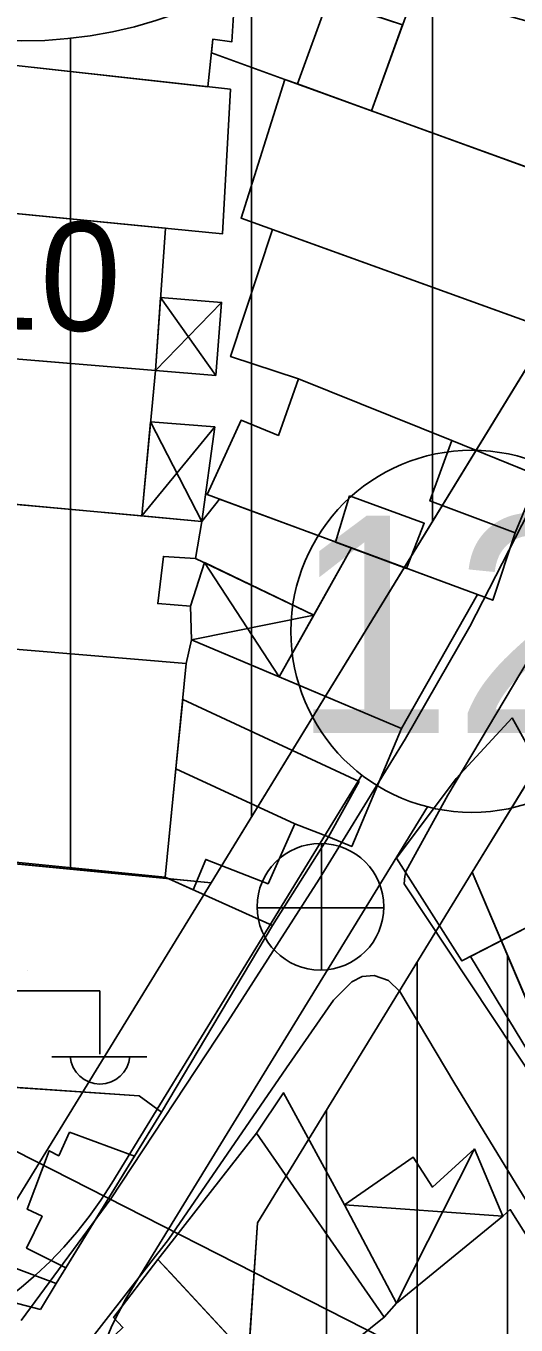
# Model space of a CAD drawing. Extents: x 417997 to 421451, y 4451742 to 4455216.
# Drawn here: x 420487 to 420514, y 4452546.5 to 4452618.3 of the extents above; entities that cross this region are included whole.
import ezdxf

# ---------------------------------------------------------------- set-up
doc = ezdxf.new("R2010")
doc.units = 0
for name, color, linetype in [('ADA', 7, 'Continuous'), ('ADAKENARI', 7, 'Continuous'), ('B_Mesken', 7, 'Continuous'), ('B_Sundurma', 7, 'Continuous'), ('B_Teras', 7, 'Continuous'), ('Default', 7, 'Continuous'), ('KALDIRIM', 7, 'Continuous'), ('KD_DAIRE', 7, 'Continuous'), ('KD_YGEN', 7, 'Continuous'), ('PL_AYA_PARK_DINLENME', 7, 'Continuous'), ('PL_KON_MEV_350', 7, 'Continuous'), ('PL_KON_MEV_500', 7, 'Continuous'), ('S_Elektrik_Diregi', 7, 'Continuous'), ('S_Rogar_Kapagi', 7, 'Continuous'), ('SM_DAIRE', 7, 'Continuous'), ('SN_KENTSEL_DONUSUM', 7, 'Continuous'), ('TR_ORTAYOGUNKONUT', 7, 'Continuous'), ('TR_PARKALANI', 7, 'Continuous'), ('TR_YUKSEKYOGUNKONUT', 7, 'Continuous'), ('Y_Yol_Kotu', 7, 'Continuous'), ('Yol_Sose', 7, 'Continuous')]:
    doc.layers.add(name, color=color, linetype=linetype)

# ---------------------------------------------------------------- blocks, each defined once
blk = doc.blocks.new('POINT_DISPLAY')
at = {"layer": 'Default'}
blk.add_line((0, 0), (0, 0), dxfattribs=at)

msp = doc.modelspace()

# ---------------------------------------------------------------- linework, layer by layer
at = {"layer": 'ADA'}
for p, q in [((420449.423, 4452575.558), (420497.191, 4452570.948)), ((420449.423, 4452575.558), (420497.191, 4452570.948)), ((420553.655, 4452472.526), (420511.624, 4452571.533)), ((420553.655, 4452472.526), (420511.624, 4452571.533))]:
    msp.add_line(p, q, dxfattribs=at)
at = {"layer": 'ADAKENARI'}
for p, q in [((420520.068, 4452608.277), (420497.191, 4452570.948)), ((420520.068, 4452608.277), (420497.191, 4452570.948)), ((420511.624, 4452571.533), (420530.299, 4452602.006)), ((420511.624, 4452571.533), (420530.299, 4452602.006)), ((420497.191, 4452570.948), (420486.426, 4452553.384)), ((420497.191, 4452570.948), (420486.426, 4452553.384)), ((420499.755, 4452552.166), (420511.624, 4452571.533)), ((420499.755, 4452552.166), (420511.624, 4452571.533)), ((420498.572, 4452534.494), (420499.755, 4452552.166)), ((420498.572, 4452534.494), (420499.755, 4452552.166))]:
    msp.add_line(p, q, dxfattribs=at)
at = {"layer": 'B_Mesken'}
for points in [[(420505.771, 4452622.021), (420504.981, 4452619.248), (420507.778, 4452618.343), (420506.065, 4452613.583), (420501.97, 4452615.068), (420501.273, 4452615.321), (420497.209, 4452616.791), (420497.291, 4452617.547), (420498.332, 4452617.391), (420498.671, 4452622.723), (420499.001, 4452624.203)], [(420486.418, 4452623.842), (420498.671, 4452622.723), (420498.332, 4452617.391), (420497.291, 4452617.547), (420497.006, 4452614.919), (420485.764, 4452616.163)], [(420508.465, 4452620.248), (420506.065, 4452613.583), (420519.25, 4452608.803), (420522.121, 4452615.596), (420515.127, 4452618.412)], [(420498.271, 4452614.779), (420497.831, 4452606.798), (420485.222, 4452608.03), (420485.764, 4452616.163)], [(420501.273, 4452615.321), (420498.852, 4452607.661), (420518.09, 4452600.709), (420521.216, 4452608.091)], [(420494.123, 4452599.241), (420494.675, 4452607.106), (420485.441, 4452608.009), (420485.235, 4452599.973)], [(420518.09, 4452600.709), (420517.107, 4452597.767), (420516.611, 4452597.979), (420514.895, 4452593.591), (420510.496, 4452595.371), (420502.016, 4452598.784), (420498.267, 4452600.009), (420500.588, 4452607.033)], [(420484.984, 4452599.993), (420494.123, 4452599.241), (420493.361, 4452591.207), (420484.804, 4452591.992)], [(420502.016, 4452598.784), (420510.496, 4452595.371), (420509.285, 4452592.034), (420513.997, 4452590.27), (420512.752, 4452586.548), (420496.973, 4452592.384), (420498.852, 4452596.488), (420500.91, 4452595.656)], [(420515.299, 4452593.427), (420513.997, 4452590.27), (420509.285, 4452592.034), (420510.496, 4452595.371)], [(420483.746, 4452592.089), (420496.687, 4452590.902), (420496.338, 4452588.863), (420494.559, 4452588.969), (420494.246, 4452586.366), (420496.063, 4452586.22), (420496.103, 4452584.369), (420495.821, 4452583.064), (420483.931, 4452584.057), (420483.572, 4452584.322)], [(420502.864, 4452585.727), (420496.338, 4452588.863), (420496.687, 4452590.902), (420497.66, 4452592.129), (420504.943, 4452589.436)], [(420511.904, 4452586.862), (420507.708, 4452579.459), (420500.953, 4452582.317), (420504.943, 4452589.436)], [(420483.931, 4452584.057), (420495.821, 4452583.064), (420494.658, 4452571.246), (420482.699, 4452572.455)], [(420495.821, 4452583.064), (420496.103, 4452584.369), (420507.708, 4452579.459), (420504.962, 4452572.946), (420503.684, 4452573.479), (420500.578, 4452568.584), (420494.658, 4452571.246)], [(420513.82, 4452580.048), (420519.004, 4452570.709), (420511.049, 4452566.622), (420507.438, 4452572.309), (420510.727, 4452576.699)], [(420482.699, 4452572.455), (420494.658, 4452571.246), (420500.578, 4452568.584), (420494.459, 4452558.275), (420493.218, 4452559.172), (420485.551, 4452559.695), (420481.714, 4452559.957)], [(420515.776, 4452559.847), (420511.524, 4452566.866), (420519.004, 4452570.709), (420523.644, 4452563.417)], [(420487.763, 4452547.366), (420480.699, 4452549.219), (420481.012, 4452551.664), (420481.714, 4452559.957), (420485.551, 4452559.695), (420493.218, 4452559.172), (420494.459, 4452558.275), (420492.957, 4452555.835), (420489.167, 4452549.678), (420488.631, 4452548.807)], [(420499.702, 4452557.103), (420501.196, 4452559.343), (420504.569, 4452553.148), (420507.43, 4452547.722), (420506.753, 4452546.937), (420501.295, 4452542.544), (420494.259, 4452550.131)], [(420501.568, 4452542.049), (420504.917, 4452535.096), (420518.12, 4452545.892), (420513.726, 4452552.89), (420513.316, 4452552.524), (420507.43, 4452547.722), (420506.753, 4452546.937), (420501.295, 4452542.544)], [(420501.295, 4452542.544), (420501.568, 4452542.049), (420497.184, 4452538.868), (420500.586, 4452531.493), (420493.695, 4452528.255), (420493.166, 4452528.044), (420487.452, 4452540.472), (420490.665, 4452543.835), (420490.163, 4452544.317), (420492.323, 4452546.372), (420491.805, 4452546.931), (420494.259, 4452550.131), (420494.944, 4452549.393)]]:
    msp.add_lwpolyline(points, close=True, dxfattribs=at)
at = {"layer": 'B_Sundurma'}
for p, q in [((420494.406, 4452603.28), (420497.448, 4452598.971)), ((420497.777, 4452602.997), (420494.123, 4452599.241)), ((420497.397, 4452596.12), (420493.361, 4452591.207)), ((420493.855, 4452596.409), (420496.687, 4452590.902)), ((420496.822, 4452588.63), (420500.953, 4452582.317)), ((420496.103, 4452584.369), (420502.864, 4452585.727)), ((420511.754, 4452556.248), (420507.43, 4452547.722)), ((420513.316, 4452552.524), (420504.569, 4452553.148))]:
    msp.add_line(p, q, dxfattribs=at)
for points in [[(420494.406, 4452603.28), (420497.777, 4452602.997), (420497.448, 4452598.971), (420494.123, 4452599.241)], [(420493.855, 4452596.409), (420497.397, 4452596.12), (420496.687, 4452590.902), (420493.361, 4452591.207)], [(420496.822, 4452588.63), (420496.063, 4452586.22), (420496.103, 4452584.369), (420496.103, 4452584.369), (420500.953, 4452582.317), (420500.953, 4452582.317), (420502.864, 4452585.727)], [(420511.754, 4452556.248), (420513.316, 4452552.524), (420507.43, 4452547.722), (420507.43, 4452547.722), (420507.43, 4452547.722), (420504.569, 4452553.148), (420508.363, 4452555.782), (420509.425, 4452554.133)]]:
    msp.add_lwpolyline(points, close=True, dxfattribs=at)
at = {"layer": 'B_Teras'}
for points in [[(420507.778, 4452618.343), (420503.651, 4452619.678), (420501.97, 4452615.068), (420506.065, 4452613.583)], [(420504.832, 4452592.309), (420508.969, 4452590.801), (420507.993, 4452588.308), (420504.076, 4452589.757)], [(420495.625, 4452581.073), (420505.367, 4452576.532), (420503.684, 4452573.479), (420501.826, 4452574.192), (420495.248, 4452577.245)], [(420501.826, 4452574.192), (420500.347, 4452570.889), (420496.9, 4452572.236), (420496.204, 4452570.551), (420494.658, 4452571.246), (420495.248, 4452577.245)], [(420493.218, 4452559.172), (420494.459, 4452558.275), (420488.631, 4452548.807), (420481.012, 4452551.664), (420481.714, 4452559.957)], [(420489.367, 4452557.157), (420488.777, 4452555.867), (420488.247, 4452556.138), (420487.041, 4452552.903), (420487.858, 4452552.524), (420486.998, 4452550.762), (420489.167, 4452549.678), (420492.957, 4452555.835)], [(420499.702, 4452557.103), (420506.753, 4452546.937), (420501.295, 4452542.544), (420494.259, 4452550.131)]]:
    msp.add_lwpolyline(points, close=True, dxfattribs=at)
at = {"layer": 'KALDIRIM'}
for p, q in [((420505.525, 4452576.891), (420491.711, 4452554.352)), ((420505.525, 4452576.891), (420491.711, 4452554.352)), ((420509.142, 4452575.139), (420492.795, 4452548.466)), ((420509.142, 4452575.139), (420492.795, 4452548.466))]:
    msp.add_line(p, q, dxfattribs=at)
for centre, radius, start, end in [((420471.885, 4452566.502), 23.253, 243.62406, 328.4977), ((420471.885, 4452566.502), 23.253, 243.62406, 328.4977), ((420509.328, 4452538.333), 19.391, 148.4977, 203.84179), ((420509.328, 4452538.333), 19.391, 148.4977, 203.84179)]:
    msp.add_arc(centre, radius, start, end, dxfattribs=at)
at = {"layer": 'KD_DAIRE'}
msp.add_circle((420511.604, 4452584.832), 10, dxfattribs=at)
msp.add_circle((420511.604, 4452584.832), 10, dxfattribs=at)
at = {"layer": 'PL_AYA_PARK_DINLENME'}
msp.add_lwpolyline([(420449.423, 4452575.558), (420497.191, 4452570.948), (420486.426, 4452553.384), (420472.242, 4452549.3), (420449.423, 4452560.615)], close=True, dxfattribs=at)
msp.add_lwpolyline([(420449.423, 4452575.558), (420497.191, 4452570.948), (420486.426, 4452553.384), (420472.242, 4452549.3), (420449.423, 4452560.615)], close=True, dxfattribs=at)
at = {"layer": 'PL_KON_MEV_350'}
msp.add_lwpolyline([(420520.068, 4452608.277), (420497.191, 4452570.948), (420449.423, 4452575.558), (420451.746, 4452625.102), (420455.617, 4452691.677), (420520.569, 4452686.129), (420532.643, 4452685.097), (420531.446, 4452620.493), (420529.769, 4452619.229), (420528.157, 4452617.882), (420526.614, 4452616.457), (420525.144, 4452614.956), (420523.751, 4452613.383), (420522.439, 4452611.743), (420521.21, 4452610.04)], close=True, dxfattribs=at)
msp.add_lwpolyline([(420553.655, 4452472.526), (420511.624, 4452571.533), (420530.299, 4452602.006), (420532.184, 4452604.731), (420534.358, 4452607.232), (420536.795, 4452609.478), (420539.464, 4452611.441), (420542.333, 4452613.098), (420545.368, 4452614.429), (420548.531, 4452615.417), (420551.783, 4452616.049), (420555.086, 4452616.32), (420573.087, 4452616.795), (420576.186, 4452596.925), (420616.559, 4452600.997), (420620.965, 4452552.314), (420646.449, 4452424.688)], dxfattribs=at)
at = {"layer": 'PL_KON_MEV_500'}
msp.add_lwpolyline([(420569.991, 4452372.883), (420498.572, 4452534.494), (420499.755, 4452552.166), (420511.624, 4452571.533), (420553.655, 4452472.526), (420592.919, 4452383.636)], close=True, dxfattribs=at)
at = {"layer": 'S_Elektrik_Diregi'}
for p, q in [((420484.056, 4452564.969), (420491.056, 4452564.969)), ((420491.056, 4452561.469), (420491.056, 4452564.969)), ((420488.396, 4452561.329), (420493.646, 4452561.329))]:
    msp.add_line(p, q, dxfattribs=at)
msp.add_arc((420491.057, 4452561.481), 1.658, 184.83843, 355.14641, dxfattribs=at)
at = {"layer": 'S_Rogar_Kapagi'}
for p, q in [((420503.29, 4452566.088), (420503.29, 4452573.088)), ((420499.72, 4452569.553), (420506.72, 4452569.553))]:
    msp.add_line(p, q, dxfattribs=at)
msp.add_circle((420503.237, 4452569.617), 3.5, dxfattribs=at)
at = {"layer": 'SM_DAIRE'}
msp.add_circle((420486.715, 4452642.444), 25, dxfattribs=at)
msp.add_circle((420486.715, 4452642.444), 25, dxfattribs=at)
at = {"layer": 'SN_KENTSEL_DONUSUM'}
msp.add_line((420285.402, 4452658.286), (420506.696, 4452545.795), dxfattribs=at)
msp.add_line((420285.402, 4452658.286), (420506.696, 4452545.795), dxfattribs=at)
at = {"layer": 'TR_ORTAYOGUNKONUT'}
for p, q in [((420509.423, 4452590.908), (420509.423, 4452631.987)), ((420509.423, 4452590.908), (420509.423, 4452631.987)), ((420499.423, 4452574.591), (420499.423, 4452620.915)), ((420499.423, 4452574.591), (420499.423, 4452620.915)), ((420489.423, 4452571.698), (420489.423, 4452617.591)), ((420489.423, 4452571.698), (420489.423, 4452617.591))]:
    msp.add_line(p, q, dxfattribs=at)
at = {"layer": 'TR_YUKSEKYOGUNKONUT'}
for p, q in [((420513.572, 4452500.551), (420513.572, 4452566.945)), ((420513.572, 4452500.551), (420513.572, 4452566.945)), ((420508.572, 4452511.865), (420508.572, 4452566.553)), ((420508.572, 4452511.865), (420508.572, 4452566.553)), ((420503.572, 4452523.179), (420503.572, 4452558.394)), ((420503.572, 4452523.179), (420503.572, 4452558.394))]:
    msp.add_line(p, q, dxfattribs=at)
at = {"layer": 'Yol_Sose'}
for points in [[(420521.563, 4452618.825), (420522.172, 4452618.152), (420524.54, 4452616.666), (420525.43, 4452615.978), (420526.104, 4452615.174), (420526.207, 4452614.313), (420526.095, 4452613.344), (420524.414, 4452609.695), (420520.056, 4452602.01), (420516.151, 4452594.185), (420511.489, 4452585.101), (420507.914, 4452578.872), (420503.16, 4452571.149), (420498.122, 4452563.288), (420491.66, 4452553.482), (420486.694, 4452546.762)], [(420518.797, 4452590.114), (420510.282, 4452575.787), (420507.964, 4452571.602), (420507.893, 4452571.307), (420507.869, 4452570.88), (420515.151, 4452559.89)], [(420503.733, 4452503.281), (420498.633, 4452514.443), (420494.123, 4452524.661), (420490.746, 4452532.886), (420488.192, 4452538.604), (420487.329, 4452540.901), (420487.398, 4452541.493), (420487.819, 4452542.239), (420494.836, 4452551.228), (420501.365, 4452560.721), (420503.959, 4452564.452), (420504.961, 4452565.479), (420505.547, 4452565.772), (420506.198, 4452565.827), (420506.996, 4452565.548), (420507.614, 4452564.936), (420510.662, 4452559.843), (420515.96, 4452551.155), (420523.453, 4452538.232), (420531.331, 4452524.561), (420538.794, 4452511.638), (420542.852, 4452503.698)]]:
    msp.add_lwpolyline(points, dxfattribs=at)

# ---------------------------------------------------------------- block references
at = {"layer": 'TR_PARKALANI', "xscale": 0.1, "yscale": 0.10000000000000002}
msp.add_blockref('POINT_DISPLAY', (420487.079, 4452566.094), dxfattribs=at)
msp.add_blockref('POINT_DISPLAY', (420487.079, 4452566.094), dxfattribs=at)

# ---------------------------------------------------------------- texts
at = {"layer": 'KD_YGEN'}
msp.add_text('12', height=12, dxfattribs=at).set_placement((420501.629, 4452579.216))
msp.add_text('12', height=12, dxfattribs=at).set_placement((420501.629, 4452579.216))
at = {"layer": 'Y_Yol_Kotu'}
msp.add_text('126.10 ', height=6, rotation=358.77316, dxfattribs=at).set_placement((420467.612, 4452601.91))

doc.saveas('drawing.dxf')
